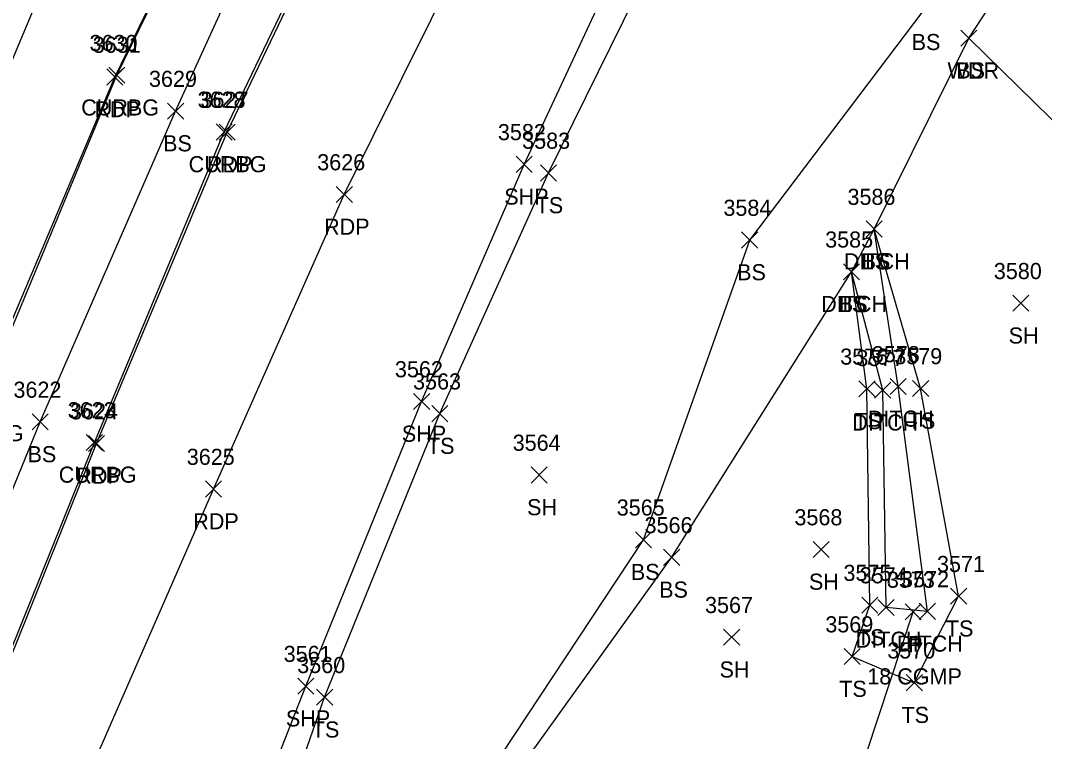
# Model space of a CAD drawing. Extents: x 1623612 to 1625808, y 621345 to 627748.
# Drawn here: x 1624984.7 to 1625111.7, y 626916.3 to 627005.8 of the extents above; entities that cross this region are included whole.
import ezdxf

# ---------------------------------------------------------------- set-up
doc = ezdxf.new("R2010")
doc.units = 0
for name, color, linetype in [('D_A', 7, 'Continuous'), ('D_C', 7, 'Continuous'), ('D_I', 7, 'Continuous'), ('D_TIC', 7, 'Continuous'), ('DCP', 7, 'Continuous'), ('DD', 7, 'Continuous'), ('L_A', 7, 'Continuous'), ('L_I', 7, 'Continuous'), ('L_TIC', 7, 'Continuous'), ('LAWA', 7, 'Continuous'), ('LELB', 7, 'Continuous'), ('LSOGP', 7, 'Continuous'), ('P_A', 7, 'Continuous'), ('P_I', 7, 'Continuous'), ('P_TIC', 7, 'Continuous'), ('PET', 7, 'Continuous'), ('PRC', 7, 'Continuous'), ('PSP', 7, 'Continuous'), ('R_A', 7, 'Continuous'), ('R_I', 7, 'Continuous'), ('R_TIC', 7, 'Continuous'), ('RC', 7, 'Continuous')]:
    doc.layers.add(name, color=color, linetype=linetype)

msp = doc.modelspace()

# ---------------------------------------------------------------- linework, layer by layer
at = {"layer": 'D_TIC'}
for points in [[(1625089.56, 626978.87), (1625091.56, 626980.87)], [(1625091.56, 626978.87), (1625089.56, 626980.87)], [(1625086.73, 626973.57), (1625088.73, 626975.57)], [(1625088.73, 626973.57), (1625086.73, 626975.57)], [(1625090.61, 626958.86), (1625092.61, 626960.86)], [(1625092.61, 626958.86), (1625090.61, 626960.86)], [(1625092.52, 626959.34), (1625094.52, 626961.34)], [(1625094.52, 626959.34), (1625092.52, 626961.34)], [(1625091.02, 626931.9), (1625093.02, 626933.9)], [(1625093.02, 626931.9), (1625091.02, 626933.9)], [(1625096.15, 626931.42), (1625098.15, 626933.42)], [(1625098.15, 626931.42), (1625096.15, 626933.42)], [(1625096.15, 626931.42), (1625098.15, 626933.42)], [(1625098.15, 626931.42), (1625096.15, 626933.42)], [(1625094.39, 626931.35), (1625096.39, 626933.35)], [(1625096.39, 626931.35), (1625094.39, 626933.35)]]:
    msp.add_lwpolyline(points, dxfattribs=at)
at = {"layer": 'DCP'}
msp.add_lwpolyline([(1625053.56, 626805.57), (1625095.39, 626932.35)], dxfattribs=at)
at = {"layer": 'DD'}
for points in [[(1625097.15, 626932.42), (1625093.52, 626960.34), (1625090.56, 626979.87)], [(1625097.15, 626932.42), (1625092.02, 626932.9), (1625091.61, 626959.86), (1625087.73, 626974.57)]]:
    msp.add_lwpolyline(points, dxfattribs=at)
at = {"layer": 'L_TIC'}
for points in [[(1625101.29, 627002.55), (1625103.29, 627004.55)], [(1625103.29, 627002.55), (1625101.29, 627004.55)], [(1625101.29, 627002.55), (1625103.29, 627004.55)], [(1625103.29, 627002.55), (1625101.29, 627004.55)], [(1625002.91, 626993.51), (1625004.91, 626995.51)], [(1625004.91, 626993.51), (1625002.91, 626995.51)], [(1625049.15, 626985.83), (1625051.15, 626987.83)], [(1625051.15, 626985.83), (1625049.15, 626987.83)], [(1625089.56, 626978.87), (1625091.56, 626980.87)], [(1625091.56, 626978.87), (1625089.56, 626980.87)], [(1625089.56, 626978.87), (1625091.56, 626980.87)], [(1625091.56, 626978.87), (1625089.56, 626980.87)], [(1625074.11, 626977.51), (1625076.11, 626979.51)], [(1625076.11, 626977.51), (1625074.11, 626979.51)], [(1625086.73, 626973.57), (1625088.73, 626975.57)], [(1625088.73, 626973.57), (1625086.73, 626975.57)], [(1625086.73, 626973.57), (1625088.73, 626975.57)], [(1625088.73, 626973.57), (1625086.73, 626975.57)], [(1625107.74, 626969.66), (1625109.74, 626971.66)], [(1625109.74, 626969.66), (1625107.74, 626971.66)], [(1625088.66, 626959.04), (1625090.66, 626961.04)], [(1625090.66, 626959.04), (1625088.66, 626961.04)], [(1625095.31, 626959.09), (1625097.31, 626961.09)], [(1625097.31, 626959.09), (1625095.31, 626961.09)], [(1625035.67, 626955.96), (1625037.67, 626957.96)], [(1625037.67, 626955.96), (1625035.67, 626957.96)], [(1624986.1, 626954.93), (1624988.1, 626956.93)], [(1624988.1, 626954.93), (1624986.1, 626956.93)], [(1625048.01, 626948.35), (1625050.01, 626950.35)], [(1625050.01, 626948.35), (1625048.01, 626950.35)], [(1625060.93, 626940.31), (1625062.93, 626942.31)], [(1625062.93, 626940.31), (1625060.93, 626942.31)], [(1625082.97, 626939.1), (1625084.97, 626941.1)], [(1625084.97, 626939.1), (1625082.97, 626941.1)], [(1625064.43, 626938.12), (1625066.43, 626940.12)], [(1625066.43, 626938.12), (1625064.43, 626940.12)], [(1625100.03, 626933.3), (1625102.03, 626935.3)], [(1625102.03, 626933.3), (1625100.03, 626935.3)], [(1625089, 626932.2), (1625091, 626934.2)], [(1625091, 626932.2), (1625089, 626934.2)], [(1625071.88, 626928.21), (1625073.88, 626930.21)], [(1625073.88, 626928.21), (1625071.88, 626930.21)], [(1625086.81, 626925.81), (1625088.81, 626927.81)], [(1625088.81, 626925.81), (1625086.81, 626927.81)], [(1625086.81, 626925.81), (1625088.81, 626927.81)], [(1625088.81, 626925.81), (1625086.81, 626927.81)], [(1625094.53, 626922.57), (1625096.53, 626924.57)], [(1625096.53, 626922.57), (1625094.53, 626924.57)], [(1625021.39, 626920.76), (1625023.39, 626922.76)], [(1625023.39, 626920.76), (1625021.39, 626922.76)]]:
    msp.add_lwpolyline(points, dxfattribs=at)
at = {"layer": 'LAWA'}
msp.add_lwpolyline([(1625415.15, 627106.89), (1625382.7, 627098.88), (1625336.27, 627080.42), (1625320.48, 627063.82), (1625320.52, 627063.67), (1625304.7, 627054.6), (1625267.78, 627034.56), (1625224.16, 627026.96), (1625202.12, 627004.43), (1625150.28, 626974.64), (1625120.61, 626985.6), (1625102.29, 627003.55), (1625124.36, 627037.24), (1625145.75, 627068.46), (1625178.32, 627095.73), (1625213.7, 627126.41), (1625246.32, 627163.64), (1625275.84, 627203.6), (1625300.5, 627239.13), (1625315, 627239.75)], dxfattribs=at)
at = {"layer": 'LELB'}
for points in [[(1624882.52, 626691.52), (1624894.84, 626726.31), (1624909.44, 626764.41), (1624928.98, 626811.29), (1624939.98, 626838.67), (1624955.85, 626878.86), (1624972.61, 626920.42), (1624987.1, 626955.93), (1625003.91, 626994.51), (1625020.94, 627031.85), (1625043.24, 627072.63), (1625065.45, 627108.49), (1625090.8, 627145.23), (1625113.09, 627173.27), (1625139.58, 627203.52), (1625166.91, 627231.23), (1625194.44, 627257.76)], [(1625025.54, 626870.55), (1625019.71, 626876.15), (1625041.06, 626909.7), (1625061.93, 626941.31), (1625075.11, 626978.51), (1625096.76, 627007.08), (1625116.96, 627042.12), (1625139.15, 627072.88), (1625173.57, 627103.31), (1625198.3, 627138.01)], [(1625469.29, 627095.38), (1625429.94, 627072.01), (1625396.47, 627056.33), (1625363.17, 627036.91), (1625324.86, 627017.28), (1625282.83, 626996.93), (1625240.1, 626976.36), (1625200.92, 626956.72), (1625164.36, 626938.31), (1625128.12, 626918.34), (1625094.57, 626896.89), (1625066.91, 626876.48), (1625035.19, 626854.3), (1625018.18, 626859.5), (1625006.28, 626868.94), (1625007.56, 626879.04), (1625022.39, 626921.76), (1625036.67, 626956.96), (1625050.15, 626986.83), (1625070.28, 627027.73), (1625085.48, 627058.74), (1625111, 627101.13), (1625130.83, 627129.7)], [(1625025.54, 626870.55), (1625043.48, 626908.59), (1625065.43, 626939.12), (1625087.73, 626974.57), (1625090.56, 626979.87), (1625102.29, 627003.55)], [(1625087.81, 626926.81), (1625095.53, 626923.57), (1625101.03, 626934.3), (1625096.31, 626960.09), (1625090.56, 626979.87)], [(1625087.81, 626926.81), (1625090, 626933.2), (1625089.66, 626960.04), (1625087.73, 626974.57)]]:
    msp.add_lwpolyline(points, dxfattribs=at)
at = {"layer": 'LSOGP'}
msp.add_lwpolyline([(1625267.78, 627034.56), (1625224.16, 627026.96), (1625202.12, 627004.43), (1625150.28, 626974.64), (1625120.61, 626985.6), (1625102.29, 627003.55), (1625124.36, 627037.24), (1625145.75, 627068.46), (1625178.32, 627095.73), (1625213.7, 627126.41)], dxfattribs=at)
at = {"layer": 'P_TIC'}
for points in [[(1624995.36, 626997.74), (1624997.36, 626999.74)], [(1624997.36, 626997.74), (1624995.36, 626999.74)], [(1625009.3, 626990.9), (1625011.3, 626992.9)], [(1625011.3, 626990.9), (1625009.3, 626992.9)], [(1625046.14, 626986.9), (1625048.14, 626988.9)], [(1625048.14, 626986.9), (1625046.14, 626988.9)], [(1625023.83, 626983.16), (1625025.83, 626985.16)], [(1625025.83, 626983.16), (1625023.83, 626985.16)], [(1625033.42, 626957.47), (1625035.42, 626959.47)], [(1625035.42, 626957.47), (1625033.42, 626959.47)], [(1624993.1, 626952.25), (1624995.1, 626954.25)], [(1624995.1, 626952.25), (1624993.1, 626954.25)], [(1625007.6, 626946.6), (1625009.6, 626948.6)], [(1625009.6, 626946.6), (1625007.6, 626948.6)], [(1625019.05, 626922.14), (1625021.05, 626924.14)], [(1625021.05, 626922.14), (1625019.05, 626924.14)]]:
    msp.add_lwpolyline(points, dxfattribs=at)
at = {"layer": 'PET'}
for points in [[(1624766.73, 626402.72), (1624780.64, 626437.98), (1624798.05, 626480.06), (1624815.81, 626524.2), (1624827.52, 626552.84), (1624846.03, 626598.35), (1624859.48, 626631.2), (1624866.7, 626649.12), (1624872.17, 626667.17), (1624878.33, 626693.72), (1624888.34, 626729.13), (1624901.95, 626767.65), (1624921.26, 626815.38), (1624932.49, 626843.12), (1624948.41, 626882.32), (1624965.05, 626923.7), (1624979.42, 626958.68), (1624996.36, 626998.74), (1625014.07, 627035.12), (1625037.87, 627077.32), (1625060.67, 627111.97), (1625086.82, 627148.78)], [(1624766.73, 626402.72), (1624766.83, 626400.8), (1624768.74, 626400.13), (1624770.3, 626401.2), (1624784.4, 626436.06), (1624801.24, 626478.11), (1624819.49, 626522.96), (1624830.85, 626551.33), (1624849.51, 626596.84), (1624862.82, 626629.63), (1624870.03, 626647.48), (1624887.2, 626689.75), (1624900.85, 626722.92), (1624916.26, 626761.13), (1624935.59, 626808.93), (1624946.63, 626835.79), (1624962.93, 626876.24), (1624979.58, 626917.12), (1624994.1, 626953.25), (1625010.3, 626991.9), (1625027.96, 627028.75), (1625048.74, 627069.01), (1625070.59, 627104.96), (1625095.62, 627141.4)], [(1624992.52, 626910.77), (1625008.6, 626947.6), (1625024.83, 626984.16), (1625042.83, 627020.47), (1625062.51, 627057.29), (1625085.4, 627094.25), (1625110.27, 627129.17)]]:
    msp.add_lwpolyline(points, dxfattribs=at)
at = {"layer": 'PRC'}
msp.add_lwpolyline([(1625061.45, 627135.11), (1625041.85, 627107.05), (1625027.32, 627085.12), (1625005.83, 627047.76), (1624988.6, 627012.73), (1624970.9, 626970.56), (1624952.4, 626925.97), (1624936.27, 626886.18), (1624924.41, 626857.94)], dxfattribs=at)
at = {"layer": 'PSP'}
msp.add_lwpolyline([(1625241.24, 626974.73), (1625201.61, 626954.83), (1625165.46, 626936.02), (1625129.49, 626915.73), (1625096.75, 626894.53), (1625068.02, 626874.53), (1625037.74, 626850.73), (1625034.4, 626848.36), (1625028.88, 626848.44), (1625014.47, 626855.76), (1625006.34, 626861.28), (1625002.17, 626866.44), (1625001.48, 626875.79), (1625020.05, 626923.14), (1625034.42, 626958.47), (1625047.14, 626987.9), (1625066.83, 627030.1), (1625082.81, 627060.49), (1625108.38, 627102.81), (1625128.19, 627131.96)], dxfattribs=at)
at = {"layer": 'R_TIC'}
for points in [[(1624995.62, 626997.96), (1624997.62, 626999.96)], [(1624997.62, 626997.96), (1624995.62, 626999.96)], [(1625008.94, 626990.92), (1625010.94, 626992.92)], [(1625010.94, 626990.92), (1625008.94, 626992.92)], [(1624992.83, 626952.39), (1624994.83, 626954.39)], [(1624994.83, 626952.39), (1624992.83, 626954.39)]]:
    msp.add_lwpolyline(points, dxfattribs=at)
at = {"layer": 'RC'}
for points in [[(1624767.13, 626402.39), (1624781.22, 626437.68), (1624798.28, 626479.82), (1624816.29, 626523.98), (1624827.95, 626552.72), (1624846.41, 626598.09), (1624859.85, 626631.15), (1624867.05, 626649.04), (1624872.5, 626667.1), (1624878.6, 626693.46), (1624888.65, 626729.07), (1624902.23, 626767.49), (1624921.49, 626815.28), (1624932.62, 626843.03), (1624948.65, 626882.09), (1624965.45, 626923.58), (1624979.81, 626958.53), (1624996.62, 626998.96), (1625014.22, 627035.04), (1625038.15, 627077.1), (1625060.78, 627111.92), (1625087.16, 627148.54)], [(1624767.13, 626402.39), (1624767.37, 626401.42), (1624768.69, 626400.62), (1624769.87, 626401.46), (1624784.13, 626436.2), (1624801.08, 626478.17), (1624819.28, 626523.2), (1624830.67, 626551.37), (1624849.2, 626596.97), (1624862.54, 626629.65), (1624869.78, 626647.63), (1624886.89, 626689.79), (1624900.54, 626723.06), (1624916.05, 626761.33), (1624935.24, 626808.75), (1624946.34, 626835.89), (1624962.53, 626876.37), (1624979.31, 626917.29), (1624993.83, 626953.39), (1625009.94, 626991.92), (1625027.68, 627028.97), (1625048.28, 627069.21), (1625070.34, 627105.18), (1625095.35, 627141.59)]]:
    msp.add_lwpolyline(points, dxfattribs=at)

# ---------------------------------------------------------------- texts
at = {"layer": 'D_A'}
for s, p in [('DITCH', (1625086.79, 626974.87)), ('DITCH', (1625083.97, 626969.57)), ('DITCH', (1625087.84, 626954.86)), ('DITCH', (1625089.76, 626955.34)), ('DITCH', (1625088.26, 626927.9)), ('DITCH', (1625093.38, 626927.42)), ('DITCH', (1625093.38, 626927.42)), ('P', (1625094.77, 626927.35))]:
    msp.add_text(s, height=2, dxfattribs=at).set_placement(p)
at = {"layer": 'D_C'}
msp.add_text('18 CGMP', height=2, dxfattribs=at).set_placement((1625089.69, 626923.35))
at = {"layer": 'D_I'}
for s, p in [('3586', (1625087.24, 626982.87)), ('3585', (1625084.47, 626977.57)), ('3578', (1625090.26, 626963.34)), ('3577', (1625088.35, 626962.86)), ('3574', (1625088.76, 626935.9)), ('3573', (1625092.13, 626935.35)), ('3572', (1625093.89, 626935.42)), ('3572', (1625093.89, 626935.42))]:
    msp.add_text(s, height=2, dxfattribs=at).set_placement(p)
at = {"layer": 'L_A'}
for s, p in [('BS', (1625095.2, 627002.08)), ('WDR', (1625099.65, 626998.55)), ('BS', (1625100.73, 626998.55)), ('BS', (1625002.35, 626989.51)), ('TS', (1625048.56, 626981.83)), ('TS', (1625088.97, 626974.87)), ('BS', (1625089, 626974.87)), ('BS', (1625073.55, 626973.51)), ('TS', (1625086.14, 626969.57)), ('BS', (1625086.17, 626969.57)), ('SH', (1625107.23, 626965.66)), ('TS', (1625088.07, 626955.04)), ('TS', (1625094.72, 626955.09)), ('TS', (1625035.08, 626951.96)), ('BS', (1624985.54, 626950.93)), ('SH', (1625047.5, 626944.35)), ('BS', (1625060.37, 626936.31)), ('BS', (1625063.88, 626934.12)), ('SH', (1625082.46, 626935.1)), ('TS', (1625099.44, 626929.3)), ('TS', (1625088.41, 626928.2)), ('SH', (1625071.37, 626924.21)), ('TS', (1625086.22, 626921.81)), ('TS', (1625086.22, 626921.81)), ('TS', (1625093.94, 626918.57)), ('TS', (1625020.8, 626916.76))]:
    msp.add_text(s, height=2, dxfattribs=at).set_placement(p)
at = {"layer": 'L_I'}
for s, p in [('3629', (1625000.6, 626997.51)), ('3583', (1625046.89, 626989.83)), ('3586', (1625087.24, 626982.87)), ('3586', (1625087.24, 626982.87)), ('3584', (1625071.85, 626981.51)), ('3585', (1625084.47, 626977.57)), ('3585', (1625084.47, 626977.57)), ('3580', (1625105.39, 626973.66)), ('3576', (1625086.34, 626963.04)), ('3579', (1625093.04, 626963.09)), ('3563', (1625033.36, 626959.96)), ('3622', (1624983.79, 626958.93)), ('3564', (1625045.71, 626952.35)), ('3565', (1625058.62, 626944.31)), ('3568', (1625080.66, 626943.1)), ('3566', (1625062.07, 626942.12)), ('3571', (1625098.34, 626937.3)), ('3575', (1625086.74, 626936.2)), ('3567', (1625069.57, 626932.21)), ('3569', (1625084.49, 626929.81)), ('3569', (1625084.49, 626929.81)), ('3570', (1625092.18, 626926.57)), ('3560', (1625018.99, 626924.76))]:
    msp.add_text(s, height=2, dxfattribs=at).set_placement(p)
at = {"layer": 'P_A'}
for s, p in [('RDP', (1624993.84, 626993.74)), ('RDP', (1625007.79, 626986.9)), ('SHP', (1625044.67, 626982.9)), ('RDP', (1625022.32, 626979.16)), ('SHP', (1625031.96, 626953.47)), ('RDP', (1624991.59, 626948.25)), ('RDP', (1625006.09, 626942.6)), ('SHP', (1625017.58, 626918.14))]:
    msp.add_text(s, height=2, dxfattribs=at).set_placement(p)
at = {"layer": 'P_I'}
for s, p in [('3631', (1624993.62, 627001.74)), ('3627', (1625006.99, 626994.9)), ('3582', (1625043.88, 626990.9)), ('3626', (1625021.47, 626987.16)), ('3562', (1625031.11, 626961.47)), ('3624', (1624990.8, 626956.25)), ('3625', (1625005.29, 626950.6)), ('3561', (1625017.31, 626926.14))]:
    msp.add_text(s, height=2, dxfattribs=at).set_placement(p)
at = {"layer": 'R_A'}
for p in [(1624992.2, 626993.96), (1625005.52, 626986.92), (1624975.39, 626953.53), (1624989.41, 626948.39)]:
    msp.add_text('CURBG', height=2, dxfattribs=at).set_placement(p)
at = {"layer": 'R_I'}
for s, p in [('3630', (1624993.23, 627001.96)), ('3628', (1625006.63, 626994.92)), ('3623', (1624990.52, 626956.39))]:
    msp.add_text(s, height=2, dxfattribs=at).set_placement(p)

doc.saveas('drawing.dxf')
